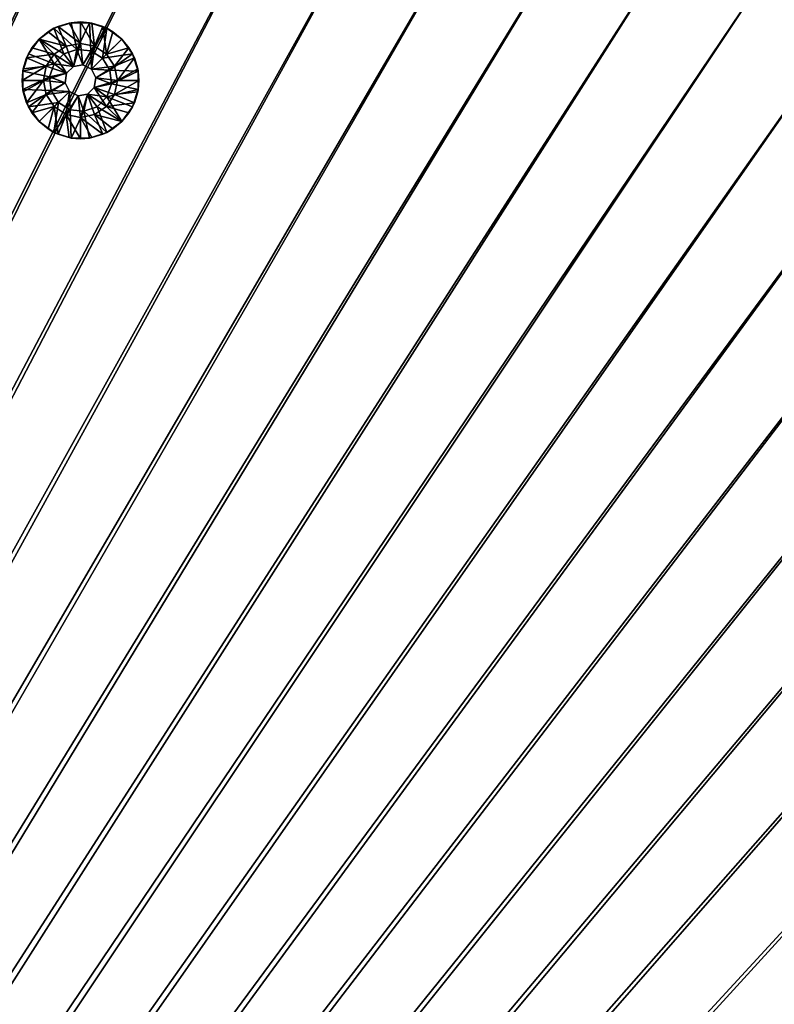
# Model space of a CAD drawing. Header units: metres. Extents: x -1 to 1402, y -1402 to 1.
# Tile 395 of 453: x 979 to 1076, y -341 to -215. Entities that reach past the tile are written whole.
import ezdxf

# ---------------------------------------------------------------- set-up
doc = ezdxf.new("R2010")
doc.units = ezdxf.units.M

msp = doc.modelspace()

# ---------------------------------------------------------------- linework, layer by layer
at = {"layer": 'None0'}
for points in [[(759.270203, -676.616821, -500.477753), (986.21344, -168.541031, -500.477753), (974.433777, -165.328979, -500.477753)], [(974.433777, -165.328995, -503.477753), (986.21344, -168.541031, -503.477753), (762.366577, -676.864197, -503.477753)], [(997.883667, -172.126526, -500.477753), (986.21344, -168.541031, -500.477753), (759.270203, -676.616821, -500.477753)], [(986.21344, -168.541031, -503.477753), (997.883667, -172.126511, -503.477753), (762.366577, -676.864197, -503.477753)], [(1009.429382, -176.089951, -500.477753), (997.883667, -172.126526, -500.477753), (759.270203, -676.616821, -500.477753)], [(762.366577, -676.864197, -503.477753), (997.883667, -172.126511, -503.477753), (1009.429382, -176.08992, -503.477753)], [(759.270203, -676.616821, -500.477753), (1020.835388, -180.435776, -500.477753), (1009.429382, -176.089951, -500.477753)], [(1009.429382, -176.08992, -503.477753), (1020.835327, -180.43576, -503.477753), (762.366577, -676.864197, -503.477753)], [(1032.086548, -185.168472, -500.477753), (1020.835388, -180.435776, -500.477753), (759.270203, -676.616821, -500.477753)], [(1020.835327, -180.43576, -503.477753), (1032.086548, -185.168488, -503.477753), (762.366577, -676.864197, -503.477753)], [(1043.167358, -190.290848, -500.477753), (1032.086548, -185.168472, -500.477753), (759.270203, -676.616821, -500.477753)], [(762.366577, -676.864197, -503.477753), (1032.086548, -185.168488, -503.477753), (1043.167236, -190.290878, -503.477753)], [(759.270203, -676.616821, -500.477753), (1054.060913, -195.801147, -500.477753), (1043.167358, -190.290848, -500.477753)], [(1043.167236, -190.290878, -503.477753), (1054.060913, -195.801178, -503.477753), (762.366577, -676.864197, -503.477753)], [(1064.750488, -201.696884, -500.477753), (1054.060913, -195.801147, -500.477753), (759.270203, -676.616821, -500.477753)], [(1054.060913, -195.801178, -503.477753), (1064.750488, -201.696899, -503.477753), (762.366577, -676.864197, -503.477753)], [(1075.219116, -207.975586, -500.477753), (1064.750488, -201.696884, -500.477753), (759.270203, -676.616821, -500.477753)], [(762.366577, -676.864197, -503.477753), (1064.750488, -201.696899, -503.477753), (1075.219116, -207.975586, -503.477753)], [(759.270203, -676.616821, -500.477753), (1085.449829, -214.634781, -500.477753), (1075.219116, -207.975586, -500.477753)], [(1075.219116, -207.975586, -503.477753), (1085.449829, -214.634766, -503.477753), (762.366577, -676.864197, -503.477753)], [(1095.425781, -221.671967, -500.477753), (1085.449829, -214.634781, -500.477753), (759.270203, -676.616821, -500.477753)], [(1085.449829, -214.634766, -503.477753), (1095.425781, -221.671967, -503.477753), (762.366577, -676.864197, -503.477753)], [(1105.130127, -229.083405, -500.477753), (1095.425781, -221.671967, -500.477753), (759.270203, -676.616821, -500.477753)], [(762.366577, -676.864197, -503.477753), (1095.425781, -221.671967, -503.477753), (1105.130127, -229.083405, -503.477753)], [(759.270203, -676.616821, -500.477753), (1114.546509, -236.858063, -500.477753), (1105.130127, -229.083405, -500.477753)], [(1105.130127, -229.083405, -503.477753), (1114.546509, -236.858078, -503.477753), (762.366577, -676.864197, -503.477753)], [(1123.658447, -244.982376, -500.477753), (1114.546509, -236.858063, -500.477753), (759.270203, -676.616821, -500.477753)], [(1114.546509, -236.858078, -503.477753), (1123.658447, -244.982391, -503.477753), (762.366577, -676.864197, -503.477753)], [(1132.449951, -253.442764, -500.477753), (1123.658447, -244.982376, -500.477753), (759.270203, -676.616821, -500.477753)], [(762.366577, -676.864197, -503.477753), (1123.658447, -244.982391, -503.477753), (1132.449951, -253.442764, -503.477753)], [(759.270203, -676.616821, -500.477753), (1140.904175, -262.230072, -500.477753), (1132.449951, -253.442764, -500.477753)], [(1132.449951, -253.442764, -503.477753), (1140.909912, -262.234467, -503.477753), (762.366577, -676.864197, -503.477753)], [(1149.024048, -271.340851, -500.477753), (1140.904175, -262.230072, -500.477753), (759.270203, -676.616821, -500.477753)], [(1140.909912, -262.234467, -503.477753), (1149.033813, -271.34671, -503.477753), (762.366577, -676.864197, -503.477753)], [(1156.797485, -280.757751, -500.477753), (1149.024048, -271.340851, -500.477753), (759.270203, -676.616821, -500.477753)], [(762.366577, -676.864197, -503.477753), (1149.033813, -271.34671, -503.477753), (1156.808105, -280.763245, -503.477753)], [(759.270203, -676.616821, -500.477753), (1164.212402, -290.46344, -500.477753), (1156.797485, -280.757751, -500.477753)], [(1156.808105, -280.763245, -503.477753), (1164.21936, -290.467712, -503.477753), (762.366577, -676.864197, -503.477753)], [(1171.256714, -300.440613, -500.477753), (1164.212402, -290.46344, -500.477753), (759.270203, -676.616821, -500.477753)], [(1164.21936, -290.467712, -503.477753), (1171.256348, -300.443756, -503.477753), (762.366577, -676.864197, -503.477753)], [(1177.919434, -310.671997, -500.477753), (1171.256714, -300.440613, -500.477753), (759.270203, -676.616821, -500.477753)], [(762.366577, -676.864197, -503.477753), (1171.256348, -300.443756, -503.477753), (1177.915405, -310.674469, -503.477753)], [(759.270203, -676.616821, -500.477753), (1184.196899, -321.140778, -500.477753), (1177.919434, -310.671997, -500.477753)], [(1177.915405, -310.674469, -503.477753), (1184.194092, -321.143036, -503.477753), (762.366577, -676.864197, -503.477753)], [(1190.089233, -331.830353, -500.477753), (1184.196899, -321.140778, -500.477753), (759.270203, -676.616821, -500.477753)], [(1184.194092, -321.143036, -503.477753), (1190.089966, -331.832489, -503.477753), (762.366577, -676.864197, -503.477753)], [(1195.596069, -342.724152, -500.477753), (1190.089233, -331.830353, -500.477753), (759.270203, -676.616821, -500.477753)], [(762.366577, -676.864197, -503.477753), (1190.089966, -331.832489, -503.477753), (1195.600342, -342.725983, -503.477753)]]:
    msp.add_3dface(points, dxfattribs=at)
at = {"layer": 'None01'}
for points in [[(1083.216797, -802.634766, -541.977783), (712.545654, -439.14267, -541.977783), (496.317963, -215.735947, -541.977783)], [(1083.216797, -802.634766, -521.977783), (1083.216797, -802.634766, -541.977783), (496.317963, -215.735947, -521.977783)], [(1083.216797, -802.634766, -541.977783), (496.317963, -215.735947, -541.977783), (496.317963, -215.735947, -521.977783)], [(496.317963, -215.735947, -521.977783), (712.545654, -439.14267, -521.977783), (1083.216797, -802.634766, -521.977783)], [(482.175842, -229.878082, -541.977783), (704.354675, -444.878021, -541.977783), (1069.074707, -816.776855, -541.977783)], [(1069.074707, -816.776855, -521.977783), (482.175842, -229.878082, -521.977783), (1069.074707, -816.776855, -541.977783)], [(482.175842, -229.878082, -521.977783), (482.175842, -229.878082, -541.977783), (1069.074707, -816.776855, -541.977783)], [(1069.074707, -816.776855, -521.977783), (704.354675, -444.878021, -521.977783), (482.175842, -229.878082, -521.977783)]]:
    msp.add_3dface(points, dxfattribs=at)
at = {"layer": 'None012313'}
for points in [[(982.987488, -216.034515, -500.477753), (984.264282, -219.33017, -500.477753), (981.089111, -217.413773, -500.477753)], [(982.987488, -216.034515, -500.477753), (981.089111, -217.413773, -500.477753), (982.225647, -216.481049, -499.977753)], [(983.522278, -215.787979, -499.977753), (982.987488, -216.034515, -500.477753), (982.225647, -216.481049, -499.977753)], [(982.225647, -216.481049, -499.977753), (984.573669, -218.326309, -498.977753), (983.522278, -215.787979, -499.977753)], [(985.219116, -215.309402, -500.477753), (985.944519, -218.742218, -500.477753), (982.987488, -216.034515, -500.477753)], [(985.219116, -215.309402, -500.477753), (982.987488, -216.034515, -500.477753), (983.522278, -215.787979, -499.977753)], [(985.944519, -218.742218, -500.477753), (984.264282, -219.33017, -500.477753), (982.987488, -216.034515, -500.477753)], [(984.929199, -215.361176, -499.977753), (985.219116, -215.309402, -500.477753), (983.522278, -215.787979, -499.977753)], [(983.522278, -215.787979, -499.977753), (986.392395, -217.964539, -498.977753), (984.929199, -215.361176, -499.977753)], [(984.573669, -218.326309, -498.977753), (986.392395, -217.964539, -498.977753), (983.522278, -215.787979, -499.977753)], [(985.219116, -215.309402, -500.477753), (984.929199, -215.361176, -499.977753), (986.392395, -215.217072, -499.977753)], [(986.392395, -217.964539, -498.977753), (986.392395, -215.217072, -499.977753), (984.929199, -215.361176, -499.977753)], [(987.565674, -215.309402, -500.477753), (985.219116, -215.309402, -500.477753), (986.392395, -215.217072, -499.977753)], [(985.219116, -215.309402, -500.477753), (987.565674, -215.309402, -500.477753), (985.944519, -218.742218, -500.477753)], [(987.565674, -215.309402, -500.477753), (987.713501, -218.941528, -500.477753), (985.944519, -218.742218, -500.477753)], [(987.565674, -215.309402, -500.477753), (986.392395, -215.217072, -499.977753), (987.855591, -215.361176, -499.977753)], [(986.392395, -217.964539, -498.977753), (988.211121, -218.326309, -498.977753), (986.392395, -215.217072, -499.977753)], [(988.211121, -218.326309, -498.977753), (987.855591, -215.361176, -499.977753), (986.392395, -215.217072, -499.977753)], [(987.565674, -215.309402, -500.477753), (989.797302, -216.034515, -500.477753), (987.713501, -218.941528, -500.477753)], [(989.797302, -216.034515, -500.477753), (987.565674, -215.309402, -500.477753), (989.262512, -215.787979, -499.977753)], [(989.262512, -215.787979, -499.977753), (987.565674, -215.309402, -500.477753), (987.855591, -215.361176, -499.977753)], [(989.797302, -216.034515, -500.477753), (989.220825, -219.888641, -500.477753), (987.713501, -218.941528, -500.477753)], [(987.855591, -215.361176, -499.977753), (988.211121, -218.326309, -498.977753), (989.262512, -215.787979, -499.977753)], [(988.211121, -218.326309, -498.977753), (989.75293, -219.356522, -498.977753), (989.262512, -215.787979, -499.977753)], [(989.797302, -216.034515, -500.477753), (991.695679, -217.413773, -500.477753), (989.220825, -219.888641, -500.477753)], [(990.559204, -216.481049, -499.977753), (989.797302, -216.034515, -500.477753), (989.262512, -215.787979, -499.977753)], [(989.262512, -215.787979, -499.977753), (989.75293, -219.356522, -498.977753), (990.559204, -216.481049, -499.977753)], [(991.695679, -217.413773, -500.477753), (989.797302, -216.034515, -500.477753), (990.559204, -216.481049, -499.977753)], [(981.089111, -217.413773, -500.477753), (983.005493, -220.588943, -500.477753), (979.709839, -219.312134, -500.477753)], [(979.709839, -219.312134, -500.477753), (980.156372, -218.550293, -499.977753), (981.089111, -217.413773, -500.477753)], [(980.156372, -218.550293, -499.977753), (981.089111, -217.413773, -499.977753), (981.089111, -217.413773, -500.477753)], [(983.03186, -219.356522, -498.977753), (981.089111, -217.413773, -499.977753), (980.156372, -218.550293, -499.977753)], [(982.225647, -216.481049, -499.977753), (981.089111, -217.413773, -500.477753), (981.089111, -217.413773, -499.977753)], [(984.573669, -218.326309, -498.977753), (982.225647, -216.481049, -499.977753), (981.089111, -217.413773, -499.977753)], [(984.264282, -219.33017, -500.477753), (983.005493, -220.588943, -500.477753), (981.089111, -217.413773, -500.477753)], [(983.03186, -219.356522, -498.977753), (984.573669, -218.326309, -498.977753), (981.089111, -217.413773, -499.977753)], [(991.695679, -217.413773, -500.477753), (993.074951, -219.312134, -500.477753), (989.220825, -219.888641, -500.477753)], [(989.75293, -219.356522, -498.977753), (991.695679, -217.413773, -499.977753), (990.559204, -216.481049, -499.977753)], [(991.695679, -217.413773, -499.977753), (989.75293, -219.356522, -498.977753), (992.628418, -218.550293, -499.977753)], [(991.695679, -217.413773, -499.977753), (991.695679, -217.413773, -500.477753), (990.559204, -216.481049, -499.977753)], [(991.695679, -217.413773, -499.977753), (992.628418, -218.550293, -499.977753), (991.695679, -217.413773, -500.477753)], [(992.628418, -218.550293, -499.977753), (993.074951, -219.312134, -500.477753), (991.695679, -217.413773, -500.477753)], [(979.463318, -219.846939, -499.977753), (980.156372, -218.550293, -499.977753), (979.709839, -219.312134, -500.477753)], [(979.463318, -219.846939, -499.977753), (983.03186, -219.356522, -498.977753), (980.156372, -218.550293, -499.977753)], [(985.484436, -220.935059, -498.977753), (984.573669, -218.326309, -498.977753), (983.03186, -219.356522, -498.977753)], [(985.484436, -220.935059, -513.977783), (984.264282, -219.33017, -513.977783), (985.944519, -218.742218, -513.977783)], [(985.944519, -218.742218, -513.977783), (984.264282, -219.33017, -513.977783), (985.944519, -218.742218, -500.477753)], [(984.264282, -219.33017, -513.977783), (984.264282, -219.33017, -500.477753), (985.944519, -218.742218, -500.477753)], [(986.392395, -217.964539, -498.977753), (984.573669, -218.326309, -498.977753), (985.484436, -220.935059, -498.977753)], [(986.705261, -220.741699, -498.977753), (986.392395, -217.964539, -498.977753), (985.484436, -220.935059, -498.977753)], [(985.484436, -220.935059, -513.977783), (985.944519, -218.742218, -513.977783), (986.705261, -220.741699, -513.977783)], [(985.944519, -218.742218, -513.977783), (987.713501, -218.941528, -513.977783), (986.705261, -220.741699, -513.977783)], [(987.713501, -218.941528, -513.977783), (985.944519, -218.742218, -513.977783), (987.713501, -218.941528, -500.477753)], [(985.944519, -218.742218, -513.977783), (985.944519, -218.742218, -500.477753), (987.713501, -218.941528, -500.477753)], [(988.211121, -218.326309, -498.977753), (986.392395, -217.964539, -498.977753), (986.705261, -220.741699, -498.977753)], [(987.806641, -221.302856, -498.977753), (988.211121, -218.326309, -498.977753), (986.705261, -220.741699, -498.977753)], [(989.75293, -219.356522, -498.977753), (988.211121, -218.326309, -498.977753), (987.806641, -221.302856, -498.977753)], [(989.75293, -219.356522, -498.977753), (990.783142, -220.898361, -498.977753), (992.628418, -218.550293, -499.977753)], [(992.628418, -218.550293, -499.977753), (990.783142, -220.898361, -498.977753), (993.321472, -219.846939, -499.977753)], [(992.628418, -218.550293, -499.977753), (993.321472, -219.846939, -499.977753), (993.074951, -219.312134, -500.477753)], [(983.005493, -220.588943, -500.477753), (978.984741, -221.543808, -500.477753), (979.709839, -219.312134, -500.477753)], [(978.984741, -221.543808, -500.477753), (979.463318, -219.846939, -499.977753), (979.709839, -219.312134, -500.477753)], [(978.984741, -221.543808, -500.477753), (979.036499, -221.253891, -499.977753), (979.463318, -219.846939, -499.977753)], [(979.036499, -221.253891, -499.977753), (982.001648, -220.898361, -498.977753), (979.463318, -219.846939, -499.977753)], [(982.001648, -220.898361, -498.977753), (983.03186, -219.356522, -498.977753), (979.463318, -219.846939, -499.977753)], [(983.03186, -219.356522, -498.977753), (982.001648, -220.898361, -498.977753), (984.610413, -221.809082, -498.977753)], [(983.005493, -220.588943, -513.977783), (984.264282, -219.33017, -513.977783), (985.484436, -220.935059, -513.977783)], [(984.264282, -219.33017, -500.477753), (984.264282, -219.33017, -513.977783), (983.005493, -220.588943, -500.477753)], [(984.264282, -219.33017, -513.977783), (983.005493, -220.588943, -513.977783), (983.005493, -220.588943, -500.477753)], [(985.484436, -220.935059, -498.977753), (983.03186, -219.356522, -498.977753), (984.610413, -221.809082, -498.977753)], [(986.705261, -220.741699, -513.977783), (987.713501, -218.941528, -513.977783), (987.806641, -221.302856, -513.977783)], [(987.713501, -218.941528, -513.977783), (989.220825, -219.888641, -513.977783), (987.806641, -221.302856, -513.977783)], [(989.220825, -219.888641, -513.977783), (987.713501, -218.941528, -513.977783), (989.220825, -219.888641, -500.477753)], [(987.713501, -218.941528, -513.977783), (987.713501, -218.941528, -500.477753), (989.220825, -219.888641, -500.477753)], [(990.783142, -220.898361, -498.977753), (989.75293, -219.356522, -498.977753), (987.806641, -221.302856, -498.977753)], [(989.220825, -219.888641, -513.977783), (990.167908, -221.39595, -513.977783), (987.806641, -221.302856, -513.977783)], [(989.220825, -219.888641, -500.477753), (993.074951, -219.312134, -500.477753), (990.167908, -221.39595, -500.477753)], [(989.220825, -219.888641, -500.477753), (990.167908, -221.39595, -500.477753), (989.220825, -219.888641, -513.977783)], [(990.167908, -221.39595, -500.477753), (990.167908, -221.39595, -513.977783), (989.220825, -219.888641, -513.977783)], [(993.074951, -219.312134, -500.477753), (993.800049, -221.543808, -500.477753), (990.167908, -221.39595, -500.477753)], [(990.783142, -220.898361, -498.977753), (991.144897, -222.717072, -498.977753), (993.321472, -219.846939, -499.977753)], [(993.321472, -219.846939, -499.977753), (991.144897, -222.717072, -498.977753), (993.748291, -221.253891, -499.977753)], [(993.321472, -219.846939, -499.977753), (993.800049, -221.543808, -500.477753), (993.074951, -219.312134, -500.477753)], [(993.321472, -219.846939, -499.977753), (993.748291, -221.253891, -499.977753), (993.800049, -221.543808, -500.477753)], [(981.639893, -222.717072, -498.977753), (982.001648, -220.898361, -498.977753), (978.892395, -222.717072, -499.977753)], [(982.001648, -220.898361, -498.977753), (979.036499, -221.253891, -499.977753), (978.892395, -222.717072, -499.977753)], [(978.892395, -222.717072, -499.977753), (979.036499, -221.253891, -499.977753), (978.984741, -221.543808, -500.477753)], [(982.417542, -222.269211, -500.477753), (978.984741, -221.543808, -500.477753), (983.005493, -220.588943, -500.477753)], [(984.610413, -221.809082, -498.977753), (982.001648, -220.898361, -498.977753), (981.639893, -222.717072, -498.977753)], [(982.417542, -222.269211, -513.977783), (983.005493, -220.588943, -513.977783), (984.610413, -221.809082, -513.977783)], [(983.005493, -220.588943, -500.477753), (983.005493, -220.588943, -513.977783), (982.417542, -222.269211, -513.977783)], [(983.005493, -220.588943, -500.477753), (982.417542, -222.269211, -513.977783), (982.417542, -222.269211, -500.477753)], [(984.610413, -221.809082, -513.977783), (983.005493, -220.588943, -513.977783), (985.484436, -220.935059, -513.977783)], [(985.484436, -220.935059, -513.977783), (985.484436, -220.935059, -498.977753), (984.610413, -221.809082, -513.977783)], [(985.484436, -220.935059, -498.977753), (984.610413, -221.809082, -498.977753), (984.610413, -221.809082, -513.977783)], [(986.705261, -220.741699, -498.977753), (985.484436, -220.935059, -498.977753), (986.705261, -220.741699, -513.977783)], [(985.484436, -220.935059, -498.977753), (985.484436, -220.935059, -513.977783), (986.705261, -220.741699, -513.977783)], [(987.806641, -221.302856, -498.977753), (986.705261, -220.741699, -498.977753), (987.806641, -221.302856, -513.977783)], [(986.705261, -220.741699, -498.977753), (986.705261, -220.741699, -513.977783), (987.806641, -221.302856, -513.977783)], [(988.367798, -222.404205, -498.977753), (990.783142, -220.898361, -498.977753), (987.806641, -221.302856, -498.977753)], [(987.806641, -221.302856, -513.977783), (990.167908, -221.39595, -513.977783), (988.367798, -222.404205, -513.977783)], [(987.806641, -221.302856, -513.977783), (988.367798, -222.404205, -513.977783), (987.806641, -221.302856, -498.977753)], [(988.367798, -222.404205, -513.977783), (988.367798, -222.404205, -498.977753), (987.806641, -221.302856, -498.977753)], [(991.144897, -222.717072, -498.977753), (990.783142, -220.898361, -498.977753), (988.367798, -222.404205, -498.977753)], [(991.144897, -222.717072, -498.977753), (993.892395, -222.717072, -499.977753), (993.748291, -221.253891, -499.977753)], [(993.748291, -221.253891, -499.977753), (993.892395, -222.717072, -499.977753), (993.800049, -221.543808, -500.477753)], [(978.984741, -223.89032, -500.477753), (978.892395, -222.717072, -499.977753), (978.984741, -221.543808, -500.477753)], [(978.984741, -223.89032, -500.477753), (978.984741, -221.543808, -500.477753), (982.417542, -222.269211, -500.477753)], [(982.616882, -224.038177, -500.477753), (978.984741, -223.89032, -500.477753), (982.417542, -222.269211, -500.477753)], [(984.610413, -221.809082, -498.977753), (981.639893, -222.717072, -498.977753), (984.416992, -223.029938, -498.977753)], [(984.416992, -223.029938, -513.977783), (982.417542, -222.269211, -513.977783), (984.610413, -221.809082, -513.977783)], [(982.616882, -224.038177, -513.977783), (982.417542, -222.269211, -513.977783), (984.416992, -223.029938, -513.977783)], [(982.417542, -222.269211, -513.977783), (982.616882, -224.038177, -513.977783), (982.417542, -222.269211, -500.477753)], [(982.417542, -222.269211, -500.477753), (982.616882, -224.038177, -513.977783), (982.616882, -224.038177, -500.477753)], [(984.610413, -221.809082, -513.977783), (984.610413, -221.809082, -498.977753), (984.416992, -223.029938, -498.977753)], [(984.610413, -221.809082, -513.977783), (984.416992, -223.029938, -498.977753), (984.416992, -223.029938, -513.977783)], [(988.174438, -223.625046, -498.977753), (991.144897, -222.717072, -498.977753), (988.367798, -222.404205, -498.977753)], [(988.367798, -222.404205, -513.977783), (990.367249, -223.164932, -513.977783), (988.174438, -223.625046, -513.977783)], [(988.367798, -222.404205, -513.977783), (988.174438, -223.625046, -513.977783), (988.367798, -222.404205, -498.977753)], [(988.174438, -223.625046, -513.977783), (988.174438, -223.625046, -498.977753), (988.367798, -222.404205, -498.977753)], [(990.167908, -221.39595, -513.977783), (990.367249, -223.164932, -513.977783), (988.367798, -222.404205, -513.977783)], [(990.167908, -221.39595, -500.477753), (993.800049, -221.543808, -500.477753), (990.367249, -223.164932, -500.477753)], [(990.167908, -221.39595, -500.477753), (990.367249, -223.164932, -500.477753), (990.167908, -221.39595, -513.977783)], [(990.367249, -223.164932, -500.477753), (990.367249, -223.164932, -513.977783), (990.167908, -221.39595, -513.977783)], [(993.800049, -221.543808, -500.477753), (993.800049, -223.89032, -500.477753), (990.367249, -223.164932, -500.477753)], [(993.800049, -221.543808, -500.477753), (993.892395, -222.717072, -499.977753), (993.800049, -223.89032, -500.477753)], [(979.036499, -224.180252, -499.977753), (978.892395, -222.717072, -499.977753), (978.984741, -223.89032, -500.477753)], [(981.639893, -222.717072, -498.977753), (978.892395, -222.717072, -499.977753), (979.036499, -224.180252, -499.977753)], [(979.463318, -225.587189, -499.977753), (981.639893, -222.717072, -498.977753), (979.036499, -224.180252, -499.977753)], [(982.001648, -224.535782, -498.977753), (981.639893, -222.717072, -498.977753), (979.463318, -225.587189, -499.977753)], [(981.639893, -222.717072, -498.977753), (982.001648, -224.535782, -498.977753), (984.416992, -223.029938, -498.977753)], [(984.416992, -223.029938, -498.977753), (982.001648, -224.535782, -498.977753), (984.97821, -224.131287, -498.977753)], [(984.97821, -224.131287, -513.977783), (982.616882, -224.038177, -513.977783), (984.416992, -223.029938, -513.977783)], [(984.416992, -223.029938, -498.977753), (984.97821, -224.131287, -498.977753), (984.416992, -223.029938, -513.977783)], [(984.416992, -223.029938, -513.977783), (984.97821, -224.131287, -498.977753), (984.97821, -224.131287, -513.977783)], [(987.300354, -224.499084, -498.977753), (989.75293, -226.077606, -498.977753), (988.174438, -223.625046, -498.977753)], [(988.174438, -223.625046, -513.977783), (989.779297, -224.8452, -513.977783), (987.300354, -224.499084, -513.977783)], [(988.174438, -223.625046, -498.977753), (988.174438, -223.625046, -513.977783), (987.300354, -224.499084, -498.977753)], [(988.174438, -223.625046, -513.977783), (987.300354, -224.499084, -513.977783), (987.300354, -224.499084, -498.977753)], [(988.174438, -223.625046, -498.977753), (990.783142, -224.535782, -498.977753), (991.144897, -222.717072, -498.977753)], [(990.367249, -223.164932, -513.977783), (989.779297, -224.8452, -513.977783), (988.174438, -223.625046, -513.977783)], [(989.75293, -226.077606, -498.977753), (990.783142, -224.535782, -498.977753), (988.174438, -223.625046, -498.977753)], [(990.367249, -223.164932, -500.477753), (993.800049, -223.89032, -500.477753), (989.779297, -224.8452, -500.477753)], [(990.367249, -223.164932, -500.477753), (989.779297, -224.8452, -500.477753), (990.367249, -223.164932, -513.977783)], [(989.779297, -224.8452, -500.477753), (989.779297, -224.8452, -513.977783), (990.367249, -223.164932, -513.977783)], [(991.144897, -222.717072, -498.977753), (990.783142, -224.535782, -498.977753), (993.892395, -222.717072, -499.977753)], [(990.783142, -224.535782, -498.977753), (993.748291, -224.180252, -499.977753), (993.892395, -222.717072, -499.977753)], [(993.892395, -222.717072, -499.977753), (993.748291, -224.180252, -499.977753), (993.800049, -223.89032, -500.477753)], [(979.709839, -226.121994, -500.477753), (978.984741, -223.89032, -500.477753), (982.616882, -224.038177, -500.477753)], [(979.463318, -225.587189, -499.977753), (978.984741, -223.89032, -500.477753), (979.709839, -226.121994, -500.477753)], [(979.463318, -225.587189, -499.977753), (979.036499, -224.180252, -499.977753), (978.984741, -223.89032, -500.477753)], [(980.156372, -226.88385, -499.977753), (982.001648, -224.535782, -498.977753), (979.463318, -225.587189, -499.977753)], [(983.563965, -225.545502, -500.477753), (979.709839, -226.121994, -500.477753), (982.616882, -224.038177, -500.477753)], [(983.03186, -226.077606, -498.977753), (982.001648, -224.535782, -498.977753), (980.156372, -226.88385, -499.977753)], [(982.001648, -224.535782, -498.977753), (983.03186, -226.077606, -498.977753), (984.97821, -224.131287, -498.977753)], [(984.97821, -224.131287, -513.977783), (983.563965, -225.545502, -513.977783), (982.616882, -224.038177, -513.977783)], [(982.616882, -224.038177, -513.977783), (983.563965, -225.545502, -513.977783), (982.616882, -224.038177, -500.477753)], [(982.616882, -224.038177, -500.477753), (983.563965, -225.545502, -513.977783), (983.563965, -225.545502, -500.477753)], [(984.97821, -224.131287, -498.977753), (983.03186, -226.077606, -498.977753), (984.573669, -227.107834, -498.977753)], [(985.071289, -226.492599, -513.977783), (983.563965, -225.545502, -513.977783), (984.97821, -224.131287, -513.977783)], [(984.97821, -224.131287, -498.977753), (984.573669, -227.107834, -498.977753), (986.079529, -224.692444, -498.977753)], [(984.573669, -227.107834, -498.977753), (986.392395, -227.469589, -498.977753), (986.079529, -224.692444, -498.977753)], [(986.079529, -224.692444, -513.977783), (985.071289, -226.492599, -513.977783), (984.97821, -224.131287, -513.977783)], [(986.079529, -224.692444, -513.977783), (984.97821, -224.131287, -513.977783), (986.079529, -224.692444, -498.977753)], [(986.079529, -224.692444, -498.977753), (984.97821, -224.131287, -513.977783), (984.97821, -224.131287, -498.977753)], [(986.840271, -226.69191, -513.977783), (985.071289, -226.492599, -513.977783), (986.079529, -224.692444, -513.977783)], [(986.079529, -224.692444, -498.977753), (986.392395, -227.469589, -498.977753), (987.300354, -224.499084, -498.977753)], [(987.300354, -224.499084, -513.977783), (986.840271, -226.69191, -513.977783), (986.079529, -224.692444, -513.977783)], [(987.300354, -224.499084, -498.977753), (987.300354, -224.499084, -513.977783), (986.079529, -224.692444, -513.977783)], [(987.300354, -224.499084, -498.977753), (986.079529, -224.692444, -513.977783), (986.079529, -224.692444, -498.977753)], [(986.392395, -227.469589, -498.977753), (988.211121, -227.107834, -498.977753), (987.300354, -224.499084, -498.977753)], [(987.300354, -224.499084, -513.977783), (988.520508, -226.103958, -513.977783), (986.840271, -226.69191, -513.977783)], [(987.300354, -224.499084, -498.977753), (988.211121, -227.107834, -498.977753), (989.75293, -226.077606, -498.977753)], [(989.779297, -224.8452, -513.977783), (988.520508, -226.103958, -513.977783), (987.300354, -224.499084, -513.977783)], [(989.779297, -224.8452, -500.477753), (991.695679, -228.02037, -500.477753), (988.520508, -226.103958, -500.477753)], [(989.779297, -224.8452, -513.977783), (989.779297, -224.8452, -500.477753), (988.520508, -226.103958, -513.977783)], [(989.779297, -224.8452, -500.477753), (988.520508, -226.103958, -500.477753), (988.520508, -226.103958, -513.977783)], [(990.783142, -224.535782, -498.977753), (989.75293, -226.077606, -498.977753), (993.321472, -225.587189, -499.977753)], [(993.800049, -223.89032, -500.477753), (993.074951, -226.121994, -500.477753), (989.779297, -224.8452, -500.477753)], [(989.779297, -224.8452, -500.477753), (993.074951, -226.121994, -500.477753), (991.695679, -228.02037, -500.477753)], [(993.748291, -224.180252, -499.977753), (990.783142, -224.535782, -498.977753), (993.321472, -225.587189, -499.977753)], [(993.800049, -223.89032, -500.477753), (993.321472, -225.587189, -499.977753), (993.074951, -226.121994, -500.477753)], [(993.800049, -223.89032, -500.477753), (993.748291, -224.180252, -499.977753), (993.321472, -225.587189, -499.977753)], [(980.156372, -226.88385, -499.977753), (979.463318, -225.587189, -499.977753), (979.709839, -226.121994, -500.477753)], [(983.563965, -225.545502, -500.477753), (981.089111, -228.02037, -500.527771), (979.709839, -226.121994, -500.477753)], [(980.156372, -226.88385, -499.977753), (979.709839, -226.121994, -500.477753), (981.089111, -228.02037, -500.527771)], [(981.089111, -228.02037, -499.977753), (983.03186, -226.077606, -498.977753), (980.156372, -226.88385, -499.977753)], [(982.987488, -229.399612, -500.477753), (981.089111, -228.02037, -500.527771), (983.563965, -225.545502, -500.477753)], [(983.03186, -226.077606, -498.977753), (981.089111, -228.02037, -499.977753), (982.225647, -228.953094, -499.977753)], [(983.522278, -229.646164, -499.977753), (983.03186, -226.077606, -498.977753), (982.225647, -228.953094, -499.977753)], [(985.071289, -226.492599, -500.477753), (982.987488, -229.399612, -500.477753), (983.563965, -225.545502, -500.477753)], [(984.573669, -227.107834, -498.977753), (983.03186, -226.077606, -498.977753), (983.522278, -229.646164, -499.977753)], [(985.071289, -226.492599, -500.477753), (983.563965, -225.545502, -500.477753), (985.071289, -226.492599, -513.977783)], [(985.071289, -226.492599, -513.977783), (983.563965, -225.545502, -500.477753), (983.563965, -225.545502, -513.977783)], [(988.520508, -226.103958, -500.477753), (989.797302, -229.399612, -500.477753), (986.840271, -226.69191, -500.477753)], [(988.520508, -226.103958, -513.977783), (988.520508, -226.103958, -500.477753), (986.840271, -226.69191, -500.477753)], [(988.520508, -226.103958, -513.977783), (986.840271, -226.69191, -500.477753), (986.840271, -226.69191, -513.977783)], [(989.75293, -226.077606, -498.977753), (988.211121, -227.107834, -498.977753), (991.695679, -228.02037, -499.977753)], [(991.695679, -228.02037, -500.477753), (989.797302, -229.399612, -500.477753), (988.520508, -226.103958, -500.477753)], [(993.321472, -225.587189, -499.977753), (989.75293, -226.077606, -498.977753), (992.628418, -226.88385, -499.977753)], [(989.75293, -226.077606, -498.977753), (991.695679, -228.02037, -499.977753), (992.628418, -226.88385, -499.977753)], [(993.074951, -226.121994, -500.477753), (992.628418, -226.88385, -499.977753), (991.695679, -228.02037, -500.477753)], [(993.321472, -225.587189, -499.977753), (992.628418, -226.88385, -499.977753), (993.074951, -226.121994, -500.477753)], [(981.089111, -228.02037, -499.977753), (980.156372, -226.88385, -499.977753), (981.089111, -228.02037, -500.527771)], [(985.219116, -230.124725, -500.477753), (982.987488, -229.399612, -500.477753), (985.071289, -226.492599, -500.477753)], [(984.929199, -230.072952, -499.977753), (984.573669, -227.107834, -498.977753), (983.522278, -229.646164, -499.977753)], [(986.392395, -227.469589, -498.977753), (984.573669, -227.107834, -498.977753), (986.392395, -230.217072, -499.977753)], [(984.573669, -227.107834, -498.977753), (984.929199, -230.072952, -499.977753), (986.392395, -230.217072, -499.977753)], [(986.840271, -226.69191, -500.477753), (985.219116, -230.124725, -500.477753), (985.071289, -226.492599, -500.477753)], [(986.840271, -226.69191, -500.477753), (985.071289, -226.492599, -500.477753), (986.840271, -226.69191, -513.977783)], [(986.840271, -226.69191, -513.977783), (985.071289, -226.492599, -500.477753), (985.071289, -226.492599, -513.977783)], [(986.840271, -226.69191, -500.477753), (987.565674, -230.124725, -500.477753), (985.219116, -230.124725, -500.477753)], [(988.211121, -227.107834, -498.977753), (986.392395, -227.469589, -498.977753), (989.262512, -229.646164, -499.977753)], [(989.262512, -229.646164, -499.977753), (986.392395, -227.469589, -498.977753), (987.855591, -230.072952, -499.977753)], [(986.392395, -227.469589, -498.977753), (986.392395, -230.217072, -499.977753), (987.855591, -230.072952, -499.977753)], [(989.797302, -229.399612, -500.477753), (987.565674, -230.124725, -500.477753), (986.840271, -226.69191, -500.477753)], [(988.211121, -227.107834, -498.977753), (990.559204, -228.953094, -499.977753), (991.695679, -228.02037, -499.977753)], [(990.559204, -228.953094, -499.977753), (988.211121, -227.107834, -498.977753), (989.262512, -229.646164, -499.977753)], [(992.628418, -226.88385, -499.977753), (991.695679, -228.02037, -499.977753), (991.695679, -228.02037, -500.477753)], [(981.089111, -228.02037, -499.977753), (981.089111, -228.02037, -500.527771), (982.225647, -228.953094, -499.977753)], [(981.089111, -228.02037, -500.527771), (982.987488, -229.399612, -500.477753), (982.225647, -228.953094, -499.977753)], [(989.797302, -229.399612, -500.477753), (991.695679, -228.02037, -500.477753), (990.559204, -228.953094, -499.977753)], [(990.559204, -228.953094, -499.977753), (991.695679, -228.02037, -500.477753), (991.695679, -228.02037, -499.977753)], [(982.225647, -228.953094, -499.977753), (982.987488, -229.399612, -500.477753), (983.522278, -229.646164, -499.977753)], [(982.987488, -229.399612, -500.477753), (985.219116, -230.124725, -500.477753), (983.522278, -229.646164, -499.977753)], [(983.522278, -229.646164, -499.977753), (985.219116, -230.124725, -500.477753), (984.929199, -230.072952, -499.977753)], [(985.219116, -230.124725, -500.477753), (986.392395, -230.217072, -499.977753), (984.929199, -230.072952, -499.977753)], [(985.219116, -230.124725, -500.477753), (987.565674, -230.124725, -500.477753), (986.392395, -230.217072, -499.977753)], [(987.565674, -230.124725, -500.477753), (987.855591, -230.072952, -499.977753), (986.392395, -230.217072, -499.977753)], [(987.565674, -230.124725, -500.477753), (989.797302, -229.399612, -500.477753), (989.262512, -229.646164, -499.977753)], [(987.855591, -230.072952, -499.977753), (987.565674, -230.124725, -500.477753), (989.262512, -229.646164, -499.977753)], [(989.262512, -229.646164, -499.977753), (989.797302, -229.399612, -500.477753), (990.559204, -228.953094, -499.977753)]]:
    msp.add_3dface(points, dxfattribs=at)

doc.saveas('drawing.dxf')
